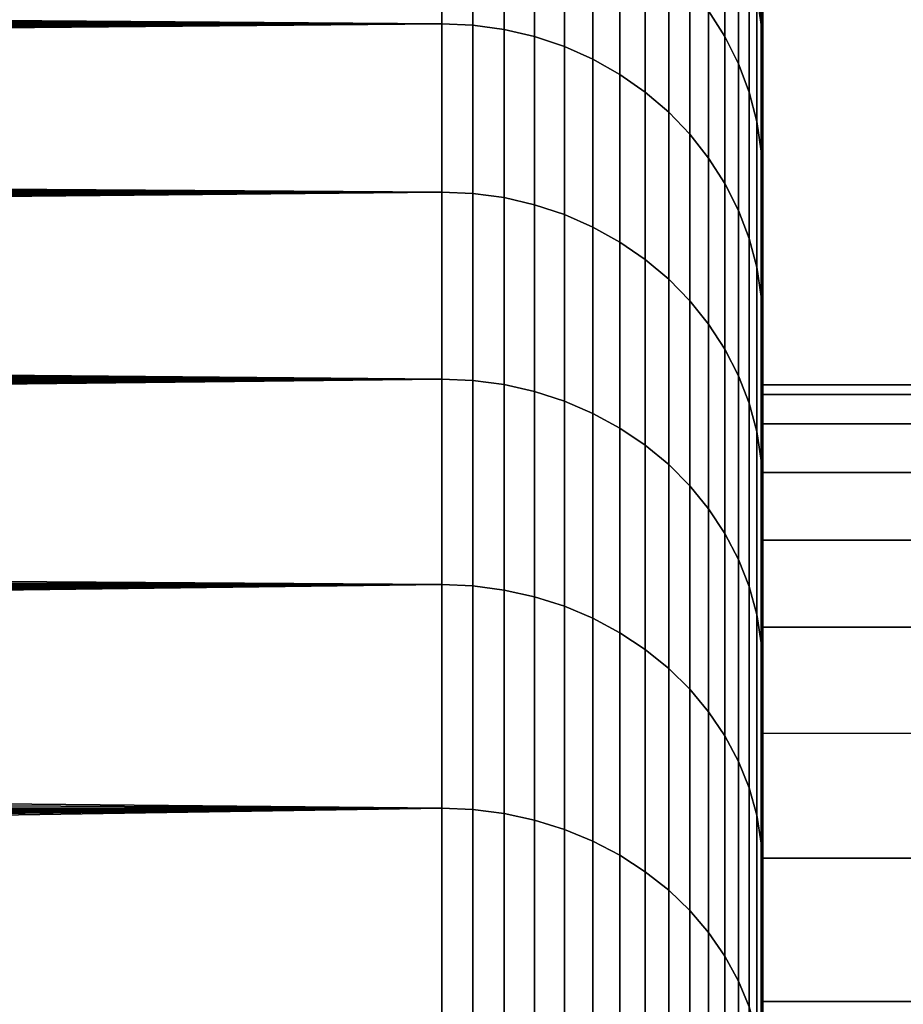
# Model space of a CAD drawing. Header units: metres. Extents: x -29 to 117, y -464 to 29.
# Tile 272 of 362: x 53.65 to 55.85, y 23.96 to 26.41. Entities that reach past the tile are written whole.
import ezdxf

# ---------------------------------------------------------------- set-up
doc = ezdxf.new("R2010")
doc.units = ezdxf.units.M
doc.layers.add('solid_24_501_056_XXX', color=7, linetype='CONTINUOUS')

msp = doc.modelspace()

# ---------------------------------------------------------------- linework, layer by layer
at = {"layer": 'solid_24_501_056_XXX'}
for points in [[(55.5, 25.475695, 53.112293), (55.5, 25.5, 52), (55.5, 27.200001, 52), (55.5, 27.176033, 53.145569)], [(55.5, 25.5, 52), (55.5, 25.475695, 50.887707), (55.5, 27.176029, 50.854382), (55.5, 27.200001, 52)], [(55.5, 25.475695, 53.112293), (55.5, 27.176033, 53.145569), (55.5, 27.103455, 54.289871), (55.5, 25.402966, 54.222473)], [(55.5, 25.475695, 50.887707), (55.5, 25.402966, 49.777527), (55.5, 27.103449, 49.710049), (55.5, 27.176029, 50.854382)], [(55.5, 25.402966, 54.222473), (55.5, 27.103455, 54.289871), (55.5, 26.982233, 55.434261), (55.5, 25.281809, 55.328415)], [(55.5, 25.402966, 49.777527), (55.5, 25.281809, 48.671585), (55.5, 26.982222, 48.565639), (55.5, 27.103449, 49.710049)], [(55.5, 25.281809, 55.328415), (55.5, 26.982233, 55.434261), (55.5, 26.812454, 56.575249), (55.5, 25.112598, 56.428028)], [(55.5, 25.281809, 48.671585), (55.5, 25.112598, 47.571972), (55.5, 26.812435, 47.424644), (55.5, 26.982222, 48.565639)], [(55.5, 25.112598, 56.428028), (55.5, 26.812454, 56.575249), (55.5, 26.594017, 57.709072), (55.5, 24.895514, 57.519203)], [(55.5, 25.112598, 47.571972), (55.5, 24.895514, 46.480797), (55.5, 26.593994, 46.290825), (55.5, 26.812435, 47.424644)], [(11.9954, 26.366379, 61.424122), (54.700001, 26.400568, 61.327911), (54.700001, 26.772669, 60.199036), (11.845418, 26.412218, 61.29488)], [(13.108103, 26.694832, 43.550976), (12.861474, 26.760124, 43.760113), (54.700001, 26.772669, 43.800964), (54.700001, 26.400568, 42.672089)], [(54.777321, 26.397038, 61.326668), (54.777321, 26.769087, 60.197941), (54.700001, 26.772669, 60.199036), (54.700001, 26.400568, 61.327911)], [(54.777321, 26.769087, 43.802059), (54.777321, 26.397038, 42.673332), (54.700001, 26.400568, 42.672089), (54.700001, 26.772669, 43.800964)], [(54.777321, 26.769087, 60.197941), (54.777321, 26.397038, 61.326668), (54.855072, 26.386263, 61.322861), (54.855072, 26.75816, 60.194595)], [(54.777321, 26.397038, 42.673332), (54.777321, 26.769087, 43.802059), (54.855072, 26.75816, 43.805405), (54.855072, 26.386263, 42.677139)], [(54.855072, 26.75816, 60.194595), (54.855072, 26.386263, 61.322861), (54.931324, 26.368345, 61.316528), (54.931324, 26.739992, 60.18903)], [(54.855072, 26.386263, 42.677139), (54.855072, 26.75816, 43.805405), (54.931324, 26.739992, 43.81097), (54.931324, 26.368345, 42.683472)], [(54.931324, 26.739992, 60.18903), (54.931324, 26.368345, 61.316528), (55.005348, 26.343462, 61.307735), (55.005348, 26.714758, 60.181301)], [(54.931324, 26.368345, 42.683472), (54.931324, 26.739992, 43.81097), (55.005348, 26.714758, 43.818699), (55.005348, 26.343462, 42.692265)], [(55.364956, 26.752768, 58.965878), (55.364956, 26.433022, 60.09502), (55.405388, 26.368587, 60.075291), (55.405388, 26.687553, 58.948898)], [(55.364956, 26.433022, 43.90498), (55.364956, 26.752768, 45.034122), (55.405388, 26.687553, 45.051102), (55.405388, 26.368587, 43.924709)], [(55.484612, 26.742147, 57.763374), (55.484612, 26.473448, 58.89315), (55.496147, 26.39822, 58.873562), (55.496147, 26.666157, 57.746998)], [(55.484612, 26.473448, 45.10685), (55.484612, 26.742147, 46.236626), (55.496147, 26.666157, 46.253002), (55.496147, 26.39822, 45.126438)], [(55.005348, 26.714758, 60.181301), (55.005348, 26.343462, 61.307735), (55.076424, 26.31185, 61.29657), (55.076424, 26.682699, 60.171486)], [(55.005348, 26.343462, 42.692265), (55.005348, 26.714758, 43.818699), (55.076424, 26.682699, 43.828514), (55.076424, 26.31185, 42.70343)], [(13.356328, 26.627537, 43.341228), (13.108103, 26.694832, 43.550976), (54.700001, 26.400568, 42.672089)], [(55.405388, 26.687553, 58.948898), (55.405388, 26.368587, 60.075291), (55.439014, 26.300671, 60.054489), (55.439014, 26.618814, 58.931)], [(55.405388, 26.368587, 43.924709), (55.405388, 26.687553, 45.051102), (55.439014, 26.618814, 45.069), (55.439014, 26.300671, 43.945511)], [(55.076424, 26.682699, 60.171486), (55.076424, 26.31185, 61.29657), (55.143867, 26.273815, 61.283131), (55.143867, 26.644129, 60.159672)], [(55.076424, 26.31185, 42.70343), (55.076424, 26.682699, 43.828514), (55.143867, 26.644129, 43.840328), (55.143867, 26.273815, 42.716869)], [(55.496147, 26.39822, 58.873562), (55.5, 26.327408, 58.834282), (55.5, 26.594017, 57.709072), (55.496147, 26.666157, 57.746998)], [(55.496147, 26.39822, 45.126438), (55.496147, 26.666157, 46.253002), (55.5, 26.593994, 46.290825), (55.5, 26.327383, 45.165623)], [(55.143867, 26.644129, 60.159672), (55.143867, 26.273815, 61.283131), (55.207027, 26.229725, 61.267551), (55.207027, 26.599417, 60.145981)], [(55.143867, 26.273815, 42.716869), (55.143867, 26.644129, 43.840328), (55.207027, 26.599417, 43.854019), (55.207027, 26.229725, 42.732449)], [(13.607585, 26.557789, 43.129608), (13.356328, 26.627537, 43.341228), (54.700001, 26.400568, 42.672089)], [(55.439014, 26.618814, 58.931), (55.439014, 26.300671, 60.054489), (55.465508, 26.229927, 60.032825), (55.465508, 26.547216, 58.912357)], [(55.439014, 26.300671, 43.945511), (55.439014, 26.618814, 45.069), (55.465508, 26.547216, 45.087643), (55.465508, 26.229927, 43.967175)], [(55.207027, 26.599417, 60.145981), (55.207027, 26.229725, 61.267551), (55.265297, 26.180004, 61.249985), (55.265297, 26.548996, 60.130539)], [(55.207027, 26.229725, 42.732449), (55.207027, 26.599417, 43.854019), (55.265297, 26.548996, 43.869461), (55.265297, 26.180004, 42.750015)], [(55.5, 24.895514, 57.519203), (55.5, 26.594017, 57.709072), (55.5, 26.327408, 58.834282), (55.5, 24.631109, 58.599884)], [(55.5, 24.895514, 46.480797), (55.5, 24.631109, 45.400116), (55.5, 26.327383, 45.165623), (55.5, 26.593994, 46.290825)], [(13.863946, 26.484884, 42.914249), (13.607585, 26.557789, 43.129608), (54.700001, 26.400568, 42.672089)], [(55.265297, 26.548996, 60.130539), (55.265297, 26.180004, 61.249985), (55.318108, 26.125134, 61.230598), (55.318108, 26.493353, 60.113499)], [(55.265297, 26.180004, 42.750015), (55.265297, 26.548996, 43.869461), (55.318108, 26.493353, 43.886501), (55.318108, 26.125134, 42.769402)], [(55.465508, 26.547216, 58.912357), (55.465508, 26.229927, 60.032825), (55.484612, 26.15704, 60.010502), (55.484612, 26.473448, 58.89315)], [(55.465508, 26.229927, 43.967175), (55.465508, 26.547216, 45.087643), (55.484612, 26.473448, 45.10685), (55.484612, 26.15704, 43.989498)], [(55.318108, 26.493353, 60.113499), (55.318108, 26.125134, 61.230598), (55.364956, 26.065641, 61.209576), (55.364956, 26.433022, 60.09502)], [(55.318108, 26.125134, 42.769402), (55.318108, 26.493353, 43.886501), (55.364956, 26.433022, 43.90498), (55.364956, 26.065641, 42.790424)], [(14.124997, 26.408861, 42.695591), (13.863946, 26.484884, 42.914249), (54.700001, 26.400568, 42.672089)], [(55.484612, 26.473448, 58.89315), (55.484612, 26.15704, 60.010502), (55.496147, 26.082712, 59.98774), (55.496147, 26.39822, 58.873562)], [(55.484612, 26.15704, 43.989498), (55.484612, 26.473448, 45.10685), (55.496147, 26.39822, 45.126438), (55.496147, 26.082712, 44.01226)], [(55.364956, 26.433022, 60.09502), (55.364956, 26.065641, 61.209576), (55.405388, 26.002104, 61.187126), (55.405388, 26.368587, 60.075291)], [(55.364956, 26.065641, 42.790424), (55.364956, 26.433022, 43.90498), (55.405388, 26.368587, 43.924709), (55.405388, 26.002104, 42.812874)], [(11.9954, 26.366379, 61.424122), (12.147419, 26.319313, 61.554775), (54.700001, 26.400568, 61.327911)], [(12.147419, 26.319313, 61.554775), (12.301541, 26.270964, 61.686924), (54.700001, 26.400568, 61.327911)], [(12.301541, 26.270964, 61.686924), (12.457835, 26.221264, 61.82066), (54.700001, 26.400568, 61.327911)], [(12.457835, 26.221264, 61.82066), (12.616294, 26.170195, 61.955952), (54.700001, 26.400568, 61.327911)], [(12.616294, 26.170195, 61.955952), (12.776709, 26.117847, 62.092476), (54.700001, 26.400568, 61.327911)], [(12.776709, 26.117847, 62.092476), (12.939136, 26.064167, 62.230305), (54.700001, 26.400568, 61.327911)], [(12.939136, 26.064167, 62.230305), (13.103656, 26.009083, 62.369553), (54.700001, 26.400568, 61.327911)], [(13.270349, 25.952518, 62.510319), (54.700001, 25.980894, 62.43998), (54.700001, 26.400568, 61.327911), (13.103656, 26.009083, 62.369553)], [(14.39062, 26.329664, 42.473785), (14.124997, 26.408861, 42.695591), (54.700001, 26.400568, 42.672089)], [(14.662883, 26.2465, 42.246986), (14.39062, 26.329664, 42.473785), (54.700001, 26.400568, 42.672089), (54.700001, 25.980894, 41.56002)], [(54.777321, 25.977417, 62.438583), (54.777321, 26.397038, 61.326668), (54.700001, 26.400568, 61.327911), (54.700001, 25.980894, 62.43998)], [(54.777321, 26.397038, 42.673332), (54.777321, 25.977417, 41.561417), (54.700001, 25.980894, 41.56002), (54.700001, 26.400568, 42.672089)], [(54.777321, 26.397038, 61.326668), (54.777321, 25.977417, 62.438583), (54.855072, 25.966814, 62.434322), (54.855072, 26.386263, 61.322861)], [(54.777321, 25.977417, 41.561417), (54.777321, 26.397038, 42.673332), (54.855072, 26.386263, 42.677139), (54.855072, 25.966814, 41.565678)], [(55.496147, 26.082712, 59.98774), (55.5, 26.013254, 59.946533), (55.5, 26.327408, 58.834282), (55.496147, 26.39822, 58.873562)], [(55.496147, 26.082712, 44.01226), (55.496147, 26.39822, 45.126438), (55.5, 26.327383, 45.165623), (55.5, 26.013229, 44.053383)], [(54.855072, 26.386263, 61.322861), (54.855072, 25.966814, 62.434322), (54.931324, 25.949183, 62.427238), (54.931324, 26.368345, 61.316528)], [(54.855072, 25.966814, 41.565678), (54.855072, 26.386263, 42.677139), (54.931324, 26.368345, 42.683472), (54.931324, 25.949183, 41.572762)], [(54.931324, 26.368345, 61.316528), (54.931324, 25.949183, 62.427238), (55.005348, 25.924694, 62.4174), (55.005348, 26.343462, 61.307735)], [(54.931324, 25.949183, 41.572762), (54.931324, 26.368345, 42.683472), (55.005348, 26.343462, 42.692265), (55.005348, 25.924694, 41.5826)], [(55.405388, 26.368587, 60.075291), (55.405388, 26.002104, 61.187126), (55.439014, 25.935131, 61.163464), (55.439014, 26.300671, 60.054489)], [(55.405388, 26.002104, 42.812874), (55.405388, 26.368587, 43.924709), (55.439014, 26.300671, 43.945511), (55.439014, 25.935131, 42.836536)], [(55.005348, 26.343462, 61.307735), (55.005348, 25.924694, 62.4174), (55.076424, 25.893585, 62.4049), (55.076424, 26.31185, 61.29657)], [(55.005348, 25.924694, 41.5826), (55.005348, 26.343462, 42.692265), (55.076424, 26.31185, 42.70343), (55.076424, 25.893585, 41.5951)], [(55.5, 24.631109, 58.599884), (55.5, 26.327408, 58.834282), (55.5, 26.013254, 59.946533), (55.5, 24.31975, 59.667988)], [(55.5, 24.631109, 45.400116), (55.5, 24.31975, 44.332012), (55.5, 26.013229, 44.053383), (55.5, 26.327383, 45.165623)], [(55.076424, 26.31185, 61.29657), (55.076424, 25.893585, 62.4049), (55.143867, 25.856155, 62.389858), (55.143867, 26.273815, 61.283131)], [(55.076424, 25.893585, 41.5951), (55.076424, 26.31185, 42.70343), (55.143867, 26.273815, 42.716869), (55.143867, 25.856155, 41.610142)], [(55.439014, 26.300671, 60.054489), (55.439014, 25.935131, 61.163464), (55.465508, 25.86537, 61.138817), (55.465508, 26.229927, 60.032825)], [(55.439014, 25.935131, 42.836536), (55.439014, 26.300671, 43.945511), (55.465508, 26.229927, 43.967175), (55.465508, 25.86537, 42.861183)], [(55.143867, 26.273815, 61.283131), (55.143867, 25.856155, 62.389858), (55.207027, 25.812765, 62.372421), (55.207027, 26.229725, 61.267551)], [(55.143867, 25.856155, 41.610142), (55.143867, 26.273815, 42.716869), (55.207027, 26.229725, 42.732449), (55.207027, 25.812765, 41.627579)], [(14.942915, 26.158846, 42.014271), (14.662883, 26.2465, 42.246986), (54.700001, 25.980894, 41.56002)], [(55.207027, 26.229725, 61.267551), (55.207027, 25.812765, 62.372421), (55.265297, 25.763836, 62.35276), (55.265297, 26.180004, 61.249985)], [(55.207027, 25.812765, 41.627579), (55.207027, 26.229725, 42.732449), (55.265297, 26.180004, 42.750015), (55.265297, 25.763836, 41.64724)], [(55.465508, 26.229927, 60.032825), (55.465508, 25.86537, 61.138817), (55.484612, 25.793497, 61.113422), (55.484612, 26.15704, 60.010502)], [(55.465508, 25.86537, 42.861183), (55.465508, 26.229927, 43.967175), (55.484612, 26.15704, 43.989498), (55.484612, 25.793497, 42.886578)], [(55.265297, 26.180004, 61.249985), (55.265297, 25.763836, 62.35276), (55.318108, 25.709837, 62.331062), (55.318108, 26.125134, 61.230598)], [(55.265297, 25.763836, 41.64724), (55.265297, 26.180004, 42.750015), (55.318108, 26.125134, 42.769402), (55.318108, 25.709837, 41.668938)], [(15.229413, 26.067005, 41.776924), (14.942915, 26.158846, 42.014271), (54.700001, 25.980894, 41.56002)], [(55.484612, 26.15704, 60.010502), (55.484612, 25.793497, 61.113422), (55.496147, 25.720201, 61.087524), (55.496147, 26.082712, 59.98774)], [(55.484612, 25.793497, 42.886578), (55.484612, 26.15704, 43.989498), (55.496147, 26.082712, 44.01226), (55.496147, 25.720201, 42.912476)], [(55.318108, 26.125134, 61.230598), (55.318108, 25.709837, 62.331062), (55.364956, 25.651291, 62.307537), (55.364956, 26.065641, 61.209576)], [(55.318108, 25.709837, 41.668938), (55.318108, 26.125134, 42.769402), (55.364956, 26.065641, 42.790424), (55.364956, 25.651291, 41.692463)], [(55.496147, 25.720201, 61.087524), (55.5, 25.651989, 61.045143), (55.5, 26.013254, 59.946533), (55.496147, 26.082712, 59.98774)], [(55.496147, 25.720201, 42.912476), (55.496147, 26.082712, 44.01226), (55.5, 26.013229, 44.053383), (55.5, 25.651964, 42.954788)], [(15.524003, 25.9702, 41.533447), (15.229413, 26.067005, 41.776924), (54.700001, 25.980894, 41.56002)], [(55.364956, 26.065641, 61.209576), (55.364956, 25.651291, 62.307537), (55.405388, 25.588762, 62.28241), (55.405388, 26.002104, 61.187126)], [(55.364956, 25.651291, 41.692463), (55.364956, 26.065641, 42.790424), (55.405388, 26.002104, 42.812874), (55.405388, 25.588762, 41.71759)], [(55.405388, 26.002104, 61.187126), (55.405388, 25.588762, 62.28241), (55.439014, 25.522854, 62.255928), (55.439014, 25.935131, 61.163464)], [(55.405388, 25.588762, 41.71759), (55.405388, 26.002104, 42.812874), (55.439014, 25.935131, 42.836536), (55.439014, 25.522854, 41.744072)], [(55.5, 24.31975, 59.667988), (55.5, 26.013254, 59.946533), (55.5, 25.651989, 61.045143), (55.5, 23.962162, 60.721512)], [(55.5, 24.31975, 44.332012), (55.5, 23.962162, 43.278488), (55.5, 25.651964, 42.954788), (55.5, 26.013229, 44.053383)], [(13.270349, 25.952518, 62.510319), (13.439295, 25.894396, 62.65271), (54.700001, 25.980894, 62.43998)], [(13.439295, 25.894396, 62.65271), (13.610576, 25.834637, 62.796833), (54.700001, 25.980894, 62.43998)], [(13.610576, 25.834637, 62.796833), (13.78427, 25.773153, 62.942787), (54.700001, 25.980894, 62.43998)], [(13.78427, 25.773153, 62.942787), (13.960283, 25.70998, 63.090397), (54.700001, 25.980894, 62.43998)], [(13.960283, 25.70998, 63.090397), (14.138427, 25.645208, 63.239365), (54.700001, 25.980894, 62.43998)], [(14.138427, 25.645208, 63.239365), (14.318797, 25.578743, 63.389812), (54.700001, 25.980894, 62.43998)], [(14.501493, 25.510485, 63.541889), (54.700001, 25.514399, 63.533234), (54.700001, 25.980894, 62.43998), (14.318797, 25.578743, 63.389812)], [(15.828473, 25.867529, 41.282211), (15.524003, 25.9702, 41.533447), (54.700001, 25.980894, 41.56002), (54.700001, 25.514399, 40.466766)], [(54.777321, 25.510984, 63.531693), (54.777321, 25.977417, 62.438583), (54.700001, 25.980894, 62.43998), (54.700001, 25.514399, 63.533234)], [(54.777321, 25.977417, 41.561417), (54.777321, 25.510984, 40.468307), (54.700001, 25.514399, 40.466766), (54.700001, 25.980894, 41.56002)], [(54.777321, 25.977417, 62.438583), (54.777321, 25.510984, 63.531693), (54.855072, 25.500572, 63.526985), (54.855072, 25.966814, 62.434322)], [(54.777321, 25.510984, 40.468307), (54.777321, 25.977417, 41.561417), (54.855072, 25.966814, 41.565678), (54.855072, 25.500572, 40.473015)], [(54.855072, 25.966814, 62.434322), (54.855072, 25.500572, 63.526985), (54.931324, 25.483257, 63.519157), (54.931324, 25.949183, 62.427238)], [(54.855072, 25.500572, 40.473015), (54.855072, 25.966814, 41.565678), (54.931324, 25.949183, 41.572762), (54.931324, 25.483257, 40.480843)], [(54.931324, 25.949183, 62.427238), (54.931324, 25.483257, 63.519157), (55.005348, 25.459208, 63.508289), (55.005348, 25.924694, 62.4174)], [(54.931324, 25.483257, 40.480843), (54.931324, 25.949183, 41.572762), (55.005348, 25.924694, 41.5826), (55.005348, 25.459208, 40.491711)], [(55.439014, 25.935131, 61.163464), (55.439014, 25.522854, 62.255928), (55.465508, 25.454203, 62.22834), (55.465508, 25.86537, 61.138817)], [(55.439014, 25.522854, 41.744072), (55.439014, 25.935131, 42.836536), (55.465508, 25.86537, 42.861183), (55.465508, 25.454203, 41.77166)], [(55.005348, 25.924694, 62.4174), (55.005348, 25.459208, 63.508289), (55.076424, 25.428658, 63.494476), (55.076424, 25.893585, 62.4049)], [(55.005348, 25.459208, 40.491711), (55.005348, 25.924694, 41.5826), (55.076424, 25.893585, 41.5951), (55.076424, 25.428658, 40.505524)], [(55.076424, 25.893585, 62.4049), (55.076424, 25.428658, 63.494476), (55.143867, 25.391899, 63.477863), (55.143867, 25.856155, 62.389858)], [(55.076424, 25.428658, 40.505524), (55.076424, 25.893585, 41.5951), (55.143867, 25.856155, 41.610142), (55.143867, 25.391899, 40.522137)], [(16.142139, 25.759079, 41.024124), (15.828473, 25.867529, 41.282211), (54.700001, 25.514399, 40.466766)], [(55.143867, 25.856155, 62.389858), (55.143867, 25.391899, 63.477863), (55.207027, 25.349289, 63.458603), (55.207027, 25.812765, 62.372421)], [(55.143867, 25.391899, 40.522137), (55.143867, 25.856155, 41.610142), (55.207027, 25.812765, 41.627579), (55.207027, 25.349289, 40.541397)], [(55.465508, 25.86537, 61.138817), (55.465508, 25.454203, 62.22834), (55.484612, 25.383471, 62.199917), (55.484612, 25.793497, 61.113422)], [(55.465508, 25.454203, 41.77166), (55.465508, 25.86537, 42.861183), (55.484612, 25.793497, 42.886578), (55.484612, 25.383471, 41.800083)], [(55.207027, 25.812765, 62.372421), (55.207027, 25.349289, 63.458603), (55.265297, 25.301237, 63.436882), (55.265297, 25.763836, 62.35276)], [(55.207027, 25.349289, 40.541397), (55.207027, 25.812765, 41.627579), (55.265297, 25.763836, 41.64724), (55.265297, 25.301237, 40.563118)], [(55.484612, 25.793497, 61.113422), (55.484612, 25.383471, 62.199917), (55.496147, 25.31134, 62.170933), (55.496147, 25.720201, 61.087524)], [(55.484612, 25.383471, 41.800083), (55.484612, 25.793497, 42.886578), (55.496147, 25.720201, 42.912476), (55.496147, 25.31134, 41.829067)], [(16.4652, 25.644472, 40.758957), (16.142139, 25.759079, 41.024124), (54.700001, 25.514399, 40.466766)], [(55.265297, 25.763836, 62.35276), (55.265297, 25.301237, 63.436882), (55.318108, 25.248209, 63.41291), (55.318108, 25.709837, 62.331062)], [(55.265297, 25.301237, 40.563118), (55.265297, 25.763836, 41.64724), (55.318108, 25.709837, 41.668938), (55.318108, 25.248209, 40.58709)], [(55.318108, 25.709837, 62.331062), (55.318108, 25.248209, 63.41291), (55.364956, 25.190714, 63.386921), (55.364956, 25.651291, 62.307537)], [(55.318108, 25.248209, 40.58709), (55.318108, 25.709837, 41.668938), (55.364956, 25.651291, 41.692463), (55.364956, 25.190714, 40.613079)], [(55.496147, 25.31134, 62.170933), (55.5, 25.244915, 62.125885), (55.5, 25.651989, 61.045143), (55.496147, 25.720201, 61.087524)], [(55.496147, 25.31134, 41.829067), (55.496147, 25.720201, 42.912476), (55.5, 25.651964, 42.954788), (55.5, 25.24489, 41.874054)], [(16.798725, 25.5229, 40.485592), (16.4652, 25.644472, 40.758957), (54.700001, 25.514399, 40.466766)], [(55.364956, 25.651291, 62.307537), (55.364956, 25.190714, 63.386921), (55.405388, 25.129307, 63.359161), (55.405388, 25.588762, 62.28241)], [(55.364956, 25.190714, 40.613079), (55.364956, 25.651291, 41.692463), (55.405388, 25.588762, 41.71759), (55.405388, 25.129307, 40.640839)], [(55.5, 23.962162, 60.721512), (55.5, 25.651989, 61.045143), (55.5, 25.244915, 62.125885), (55.5, 23.558897, 61.758415)], [(55.5, 23.962162, 43.278488), (55.5, 23.558897, 42.241585), (55.5, 25.24489, 41.874054), (55.5, 25.651964, 42.954788)], [(55.405388, 25.588762, 62.28241), (55.405388, 25.129307, 63.359161), (55.439014, 25.064583, 63.329906), (55.439014, 25.522854, 62.255928)], [(55.405388, 25.129307, 40.640839), (55.405388, 25.588762, 41.71759), (55.439014, 25.522854, 41.744072), (55.439014, 25.064583, 40.670094)], [(14.501493, 25.510485, 63.541889), (14.686613, 25.440325, 63.695721), (54.700001, 25.514399, 63.533234)], [(14.686613, 25.440325, 63.695721), (14.874258, 25.368156, 63.85144), (54.700001, 25.514399, 63.533234)], [(14.874258, 25.368156, 63.85144), (15.064527, 25.293863, 64.009178), (54.700001, 25.514399, 63.533234)], [(15.064527, 25.293863, 64.009178), (15.257513, 25.217333, 64.16906), (54.700001, 25.514399, 63.533234)], [(15.257513, 25.217333, 64.16906), (15.452981, 25.138714, 64.330658), (54.700001, 25.514399, 63.533234)], [(15.452981, 25.138714, 64.330658), (15.65083, 25.058046, 64.493774), (54.700001, 25.514399, 63.533234)], [(15.851177, 24.975187, 64.658592), (54.700001, 25.001925, 64.605705), (54.700001, 25.514399, 63.533234), (15.65083, 25.058046, 64.493774)], [(17.143003, 25.393959, 40.203949), (16.798725, 25.5229, 40.485592), (54.700001, 25.514399, 40.466766)], [(17.497597, 25.257584, 39.9147), (17.143003, 25.393959, 40.203949), (54.700001, 25.514399, 40.466766), (54.700001, 25.001925, 39.394295)], [(54.777321, 24.998579, 64.604019), (54.777321, 25.510984, 63.531693), (54.700001, 25.514399, 63.533234), (54.700001, 25.001925, 64.605705)], [(54.777321, 25.510984, 40.468307), (54.777321, 24.998579, 39.395981), (54.700001, 25.001925, 39.394295), (54.700001, 25.514399, 40.466766)], [(54.777321, 25.510984, 63.531693), (54.777321, 24.998579, 64.604019), (54.855072, 24.988375, 64.598877), (54.855072, 25.500572, 63.526985)], [(54.777321, 24.998579, 39.395981), (54.777321, 25.510984, 40.468307), (54.855072, 25.500572, 40.473015), (54.855072, 24.988375, 39.401127)], [(55.439014, 25.522854, 62.255928), (55.439014, 25.064583, 63.329906), (55.465508, 24.997164, 63.299431), (55.465508, 25.454203, 62.22834)], [(55.439014, 25.064583, 40.670094), (55.439014, 25.522854, 41.744072), (55.465508, 25.454203, 41.77166), (55.465508, 24.997164, 40.700569)], [(54.855072, 25.500572, 63.526985), (54.855072, 24.988375, 64.598877), (54.931324, 24.971409, 64.590317), (54.931324, 25.483257, 63.519157)], [(54.855072, 24.988375, 39.401127), (54.855072, 25.500572, 40.473015), (54.931324, 25.483257, 40.480843), (54.931324, 24.971409, 39.409679)], [(56.200001, 25.5, 52), (56.200001, 25.475725, 50.8876), (55.5, 25.475695, 50.887707), (55.5, 25.5, 52)], [(56.200001, 25.475725, 53.1124), (56.200001, 25.5, 52), (55.5, 25.5, 52), (55.5, 25.475695, 53.112293)], [(54.931324, 25.483257, 63.519157), (54.931324, 24.971409, 64.590317), (55.005348, 24.947844, 64.578438), (55.005348, 25.459208, 63.508289)], [(54.931324, 24.971409, 39.409679), (54.931324, 25.483257, 40.480843), (55.005348, 25.459208, 40.491711), (55.005348, 24.947844, 39.421562)], [(55.005348, 25.459208, 63.508289), (55.005348, 24.947844, 64.578438), (55.076424, 24.917906, 64.563347), (55.076424, 25.428658, 63.494476)], [(55.005348, 24.947844, 39.421562), (55.005348, 25.459208, 40.491711), (55.076424, 25.428658, 40.505524), (55.076424, 24.917906, 39.436657)], [(56.200001, 25.40295, 49.777363), (55.5, 25.402966, 49.777527), (55.5, 25.475695, 50.887707), (56.200001, 25.475725, 50.8876)], [(56.200001, 25.40295, 54.222637), (56.200001, 25.475725, 53.1124), (55.5, 25.475695, 53.112293), (55.5, 25.402966, 54.222473)], [(55.465508, 25.454203, 62.22834), (55.465508, 24.997164, 63.299431), (55.484612, 24.927702, 63.268032), (55.484612, 25.383471, 62.199917)], [(55.465508, 24.997164, 40.700569), (55.465508, 25.454203, 41.77166), (55.484612, 25.383471, 41.800083), (55.484612, 24.927702, 40.731968)], [(55.076424, 25.428658, 63.494476), (55.076424, 24.917906, 64.563347), (55.143867, 24.881886, 64.545181), (55.143867, 25.391899, 63.477863)], [(55.076424, 24.917906, 39.436657), (55.076424, 25.428658, 40.505524), (55.143867, 25.391899, 40.522137), (55.143867, 24.881886, 39.454819)], [(55.143867, 25.391899, 63.477863), (55.143867, 24.881886, 64.545181), (55.207027, 24.840132, 64.524132), (55.207027, 25.349289, 63.458603)], [(55.143867, 24.881886, 39.454819), (55.143867, 25.391899, 40.522137), (55.207027, 25.349289, 40.541397), (55.207027, 24.840132, 39.475868)], [(56.200001, 25.40295, 49.777363), (56.200001, 25.281834, 48.671505), (55.5, 25.281809, 48.671585), (55.5, 25.402966, 49.777527)], [(56.200001, 25.281834, 55.328495), (56.200001, 25.40295, 54.222637), (55.5, 25.402966, 54.222473), (55.5, 25.281809, 55.328415)], [(55.484612, 25.383471, 62.199917), (55.484612, 24.927702, 63.268032), (55.496147, 24.856867, 63.236012), (55.496147, 25.31134, 62.170933)], [(55.484612, 24.927702, 40.731968), (55.484612, 25.383471, 41.800083), (55.496147, 25.31134, 41.829067), (55.496147, 24.856867, 40.763988)], [(55.207027, 25.349289, 63.458603), (55.207027, 24.840132, 64.524132), (55.265297, 24.793045, 64.500389), (55.265297, 25.301237, 63.436882)], [(55.207027, 24.840132, 39.475868), (55.207027, 25.349289, 40.541397), (55.265297, 25.301237, 40.563118), (55.265297, 24.793045, 39.499611)], [(55.265297, 25.301237, 63.436882), (55.265297, 24.793045, 64.500389), (55.318108, 24.741081, 64.47419), (55.318108, 25.248209, 63.41291)], [(55.265297, 24.793045, 39.499611), (55.265297, 25.301237, 40.563118), (55.318108, 25.248209, 40.58709), (55.318108, 24.741081, 39.52581)], [(55.496147, 24.856867, 63.236012), (55.5, 24.792194, 63.18869), (55.5, 25.244915, 62.125885), (55.496147, 25.31134, 62.170933)], [(55.496147, 24.856867, 40.763988), (55.496147, 25.31134, 41.829067), (55.5, 25.24489, 41.874054), (55.5, 24.79217, 40.811256)], [(56.200001, 25.281834, 48.671505), (56.200001, 25.112606, 47.572021), (55.5, 25.112598, 47.571972), (55.5, 25.281809, 48.671585)], [(56.200001, 25.112606, 56.427979), (56.200001, 25.281834, 55.328495), (55.5, 25.281809, 55.328415), (55.5, 25.112598, 56.428028)], [(17.863119, 25.112967, 39.616989), (17.497597, 25.257584, 39.9147), (54.700001, 25.001925, 39.394295)], [(55.318108, 25.248209, 63.41291), (55.318108, 24.741081, 64.47419), (55.364956, 24.684742, 64.445786), (55.364956, 25.190714, 63.386921)], [(55.318108, 24.741081, 39.52581), (55.318108, 25.248209, 40.58709), (55.364956, 25.190714, 40.613079), (55.364956, 24.684742, 39.554214)], [(55.5, 23.558897, 61.758415), (55.5, 25.244915, 62.125885), (55.5, 24.792194, 63.18869), (55.5, 23.110849, 62.776764)], [(55.5, 23.558897, 42.241585), (55.5, 23.110849, 41.223236), (55.5, 24.79217, 40.811256), (55.5, 25.24489, 41.874054)], [(55.364956, 25.190714, 63.386921), (55.364956, 24.684742, 64.445786), (55.405388, 24.624569, 64.415443), (55.405388, 25.129307, 63.359161)], [(55.364956, 24.684742, 39.554214), (55.364956, 25.190714, 40.613079), (55.405388, 25.129307, 40.640839), (55.405388, 24.624569, 39.584553)], [(55.405388, 25.129307, 63.359161), (55.405388, 24.624569, 64.415443), (55.439014, 24.561144, 64.383469), (55.439014, 25.064583, 63.329906)], [(55.405388, 24.624569, 39.584553), (55.405388, 25.129307, 40.640839), (55.439014, 25.064583, 40.670094), (55.439014, 24.561144, 39.616531)], [(18.240049, 24.959383, 39.310272), (17.863119, 25.112967, 39.616989), (54.700001, 25.001925, 39.394295)], [(56.200001, 25.112606, 47.572021), (56.200001, 24.89558, 46.480934), (55.5, 24.895514, 46.480797), (55.5, 25.112598, 47.571972)], [(56.200001, 24.89558, 57.519066), (56.200001, 25.112606, 56.427979), (55.5, 25.112598, 56.428028), (55.5, 24.895514, 57.519203)], [(55.439014, 25.064583, 63.329906), (55.439014, 24.561144, 64.383469), (55.465508, 24.495079, 64.350159), (55.465508, 24.997164, 63.299431)], [(55.439014, 24.561144, 39.616531), (55.439014, 25.064583, 40.670094), (55.465508, 24.997164, 40.700569), (55.465508, 24.495079, 39.649841)], [(15.851177, 24.975187, 64.658592), (16.05414, 24.889996, 64.825294), (54.700001, 25.001925, 64.605705)], [(16.05414, 24.889996, 64.825294), (16.259838, 24.802319, 64.994034), (54.700001, 25.001925, 64.605705)], [(16.259838, 24.802319, 64.994034), (16.468388, 24.712, 65.164993), (54.700001, 25.001925, 64.605705)], [(16.468388, 24.712, 65.164993), (16.679907, 24.618874, 65.338333), (54.700001, 25.001925, 64.605705)], [(16.679907, 24.618874, 65.338333), (16.894476, 24.522814, 65.51413), (54.700001, 25.001925, 64.605705)], [(17.111801, 24.424105, 65.691719), (54.700001, 24.444395, 65.655457), (54.700001, 25.001925, 64.605705), (16.894476, 24.522814, 65.51413)], [(18.628004, 24.796877, 38.995583), (18.240049, 24.959383, 39.310272), (54.700001, 25.001925, 39.394295), (54.700001, 24.444395, 38.344543)], [(54.777321, 24.441126, 65.653633), (54.777321, 24.998579, 64.604019), (54.700001, 25.001925, 64.605705), (54.700001, 24.444395, 65.655457)], [(54.777321, 24.998579, 39.395981), (54.777321, 24.441126, 38.346367), (54.700001, 24.444395, 38.344543), (54.700001, 25.001925, 39.394295)], [(54.777321, 24.998579, 64.604019), (54.777321, 24.441126, 65.653633), (54.855072, 24.431149, 65.648056), (54.855072, 24.988375, 64.598877)], [(54.777321, 24.441126, 38.346367), (54.777321, 24.998579, 39.395981), (54.855072, 24.988375, 39.401127), (54.855072, 24.431149, 38.35194)], [(55.465508, 24.997164, 63.299431), (55.465508, 24.495079, 64.350159), (55.484612, 24.427013, 64.315842), (55.484612, 24.927702, 63.268032)], [(55.465508, 24.495079, 39.649841), (55.465508, 24.997164, 40.700569), (55.484612, 24.927702, 40.731968), (55.484612, 24.427013, 39.684158)], [(54.855072, 24.988375, 64.598877), (54.855072, 24.431149, 65.648056), (54.931324, 24.41456, 65.638794), (54.931324, 24.971409, 64.590317)], [(54.855072, 24.431149, 38.35194), (54.855072, 24.988375, 39.401127), (54.931324, 24.971409, 39.409679), (54.931324, 24.41456, 38.36121)], [(54.931324, 24.971409, 64.590317), (54.931324, 24.41456, 65.638794), (55.005348, 24.39152, 65.625923), (55.005348, 24.947844, 64.578438)], [(54.931324, 24.41456, 38.36121), (54.931324, 24.971409, 39.409679), (55.005348, 24.947844, 39.421562), (55.005348, 24.39152, 38.374081)], [(55.005348, 24.947844, 64.578438), (55.005348, 24.39152, 65.625923), (55.076424, 24.362251, 65.609573), (55.076424, 24.917906, 64.563347)], [(55.005348, 24.39152, 38.374081), (55.005348, 24.947844, 39.421562), (55.076424, 24.917906, 39.436657), (55.076424, 24.362251, 38.39043)], [(55.484612, 24.927702, 63.268032), (55.484612, 24.427013, 64.315842), (55.496147, 24.357601, 64.280846), (55.496147, 24.856867, 63.236012)], [(55.484612, 24.427013, 39.684158), (55.484612, 24.927702, 40.731968), (55.496147, 24.856867, 40.763988), (55.496147, 24.357601, 39.719154)], [(55.076424, 24.917906, 64.563347), (55.076424, 24.362251, 65.609573), (55.143867, 24.327034, 65.589897), (55.143867, 24.881886, 64.545181)], [(55.076424, 24.362251, 38.39043), (55.076424, 24.917906, 39.436657), (55.143867, 24.881886, 39.454819), (55.143867, 24.327034, 38.410103)], [(56.200001, 24.89558, 46.480934), (56.200001, 24.631153, 45.400284), (55.5, 24.631109, 45.400116), (55.5, 24.895514, 46.480797)], [(56.200001, 24.89558, 57.519066), (55.5, 24.895514, 57.519203), (55.5, 24.631109, 58.599884), (56.200001, 24.631153, 58.599716)], [(55.143867, 24.881886, 64.545181), (55.143867, 24.327034, 65.589897), (55.207027, 24.286211, 65.567093), (55.207027, 24.840132, 64.524132)], [(55.143867, 24.327034, 38.410103), (55.143867, 24.881886, 39.454819), (55.207027, 24.840132, 39.475868), (55.207027, 24.286211, 38.432907)], [(55.496147, 24.357601, 64.280846), (55.5, 24.295124, 64.230522), (55.5, 24.792194, 63.18869), (55.496147, 24.856867, 63.236012)], [(55.496147, 24.357601, 39.719154), (55.496147, 24.856867, 40.763988), (55.5, 24.79217, 40.811256), (55.5, 24.295097, 39.769424)], [(55.207027, 24.840132, 64.524132), (55.207027, 24.286211, 65.567093), (55.265297, 24.240175, 65.541374), (55.265297, 24.793045, 64.500389)], [(55.207027, 24.286211, 38.432907), (55.207027, 24.840132, 39.475868), (55.265297, 24.793045, 39.499611), (55.265297, 24.240175, 38.458626)], [(19.0273, 24.624624, 38.672291), (18.628004, 24.796877, 38.995583), (54.700001, 24.444395, 38.344543)], [(55.265297, 24.793045, 64.500389), (55.265297, 24.240175, 65.541374), (55.318108, 24.189369, 65.512993), (55.318108, 24.741081, 64.47419)], [(55.265297, 24.240175, 38.458626), (55.265297, 24.793045, 39.499611), (55.318108, 24.741081, 39.52581), (55.318108, 24.189369, 38.487007)], [(55.5, 23.110849, 62.776764), (55.5, 24.792194, 63.18869), (55.5, 24.295124, 64.230522), (55.5, 22.618746, 63.774574)], [(55.5, 23.110849, 41.223236), (55.5, 22.618746, 40.225426), (55.5, 24.295097, 39.769424), (55.5, 24.79217, 40.811256)], [(55.318108, 24.741081, 64.47419), (55.318108, 24.189369, 65.512993), (55.364956, 24.134285, 65.482224), (55.364956, 24.684742, 64.445786)], [(55.318108, 24.189369, 38.487007), (55.318108, 24.741081, 39.52581), (55.364956, 24.684742, 39.554214), (55.364956, 24.134285, 38.51778)], [(55.364956, 24.684742, 64.445786), (55.364956, 24.134285, 65.482224), (55.405388, 24.075455, 65.449356), (55.405388, 24.624569, 64.415443)], [(55.364956, 24.134285, 38.51778), (55.364956, 24.684742, 39.554214), (55.405388, 24.624569, 39.584553), (55.405388, 24.075455, 38.550644)], [(19.438404, 24.441566, 38.339481), (19.0273, 24.624624, 38.672291), (54.700001, 24.444395, 38.344543)], [(55.405388, 24.624569, 64.415443), (55.405388, 24.075455, 65.449356), (55.439014, 24.013445, 65.414719), (55.439014, 24.561144, 64.383469)], [(55.405388, 24.075455, 38.550644), (55.405388, 24.624569, 39.584553), (55.439014, 24.561144, 39.616531), (55.439014, 24.013445, 38.585285)], [(56.200001, 24.631153, 45.400284), (56.200001, 24.319788, 44.33202), (55.5, 24.31975, 44.332012), (55.5, 24.631109, 45.400116)], [(56.200001, 24.319788, 59.66798), (56.200001, 24.631153, 58.599716), (55.5, 24.631109, 58.599884), (55.5, 24.31975, 59.667988)], [(55.439014, 24.561144, 64.383469), (55.439014, 24.013445, 65.414719), (55.465508, 23.948853, 65.378632), (55.465508, 24.495079, 64.350159)], [(55.439014, 24.013445, 38.585285), (55.439014, 24.561144, 39.616531), (55.465508, 24.495079, 39.649841), (55.465508, 23.948853, 38.621368)], [(55.465508, 24.495079, 64.350159), (55.465508, 23.948853, 65.378632), (55.484612, 23.882305, 65.341454), (55.484612, 24.427013, 64.315842)], [(55.465508, 23.948853, 38.621368), (55.465508, 24.495079, 39.649841), (55.484612, 24.427013, 39.684158), (55.484612, 23.882305, 38.658543)], [(17.111801, 24.424105, 65.691719), (17.331863, 24.322691, 65.871078), (54.700001, 24.444395, 65.655457)], [(17.331863, 24.322691, 65.871078), (17.554764, 24.218386, 66.052391), (54.700001, 24.444395, 65.655457)], [(17.554764, 24.218386, 66.052391), (17.780596, 24.110994, 66.23587), (54.700001, 24.444395, 65.655457)], [(17.780596, 24.110994, 66.23587), (18.009459, 24.000311, 66.421692), (54.700001, 24.444395, 65.655457)], [(18.009459, 24.000311, 66.421692), (18.241447, 23.886126, 66.610031), (54.700001, 24.444395, 65.655457)], [(18.476662, 23.768221, 66.801071), (54.700001, 23.842815, 66.680603), (54.700001, 24.444395, 65.655457), (18.241447, 23.886126, 66.610031)], [(19.861113, 24.247597, 37.99807), (19.438404, 24.441566, 38.339481), (54.700001, 24.444395, 38.344543), (54.700001, 23.842815, 37.319397)], [(54.777321, 23.839626, 66.678642), (54.777321, 24.441126, 65.653633), (54.700001, 24.444395, 65.655457), (54.700001, 23.842815, 66.680603)], [(54.777321, 24.441126, 38.346367), (54.777321, 23.839626, 37.321362), (54.700001, 23.842815, 37.319397), (54.700001, 24.444395, 38.344543)], [(54.777321, 24.441126, 65.653633), (54.777321, 23.839626, 66.678642), (54.855072, 23.829895, 66.672646), (54.855072, 24.431149, 65.648056)], [(54.777321, 23.839626, 37.321362), (54.777321, 24.441126, 38.346367), (54.855072, 24.431149, 38.35194), (54.855072, 23.829895, 37.327351)], [(54.855072, 24.431149, 65.648056), (54.855072, 23.829895, 66.672646), (54.931324, 23.813715, 66.662689), (54.931324, 24.41456, 65.638794)], [(54.855072, 23.829895, 37.327351), (54.855072, 24.431149, 38.35194), (54.931324, 24.41456, 38.36121), (54.931324, 23.813715, 37.337315)], [(54.931324, 24.41456, 65.638794), (54.931324, 23.813715, 66.662689), (55.005348, 23.791243, 66.648849), (55.005348, 24.39152, 65.625923)], [(54.931324, 23.813715, 37.337315), (54.931324, 24.41456, 38.36121), (55.005348, 24.39152, 38.374081), (55.005348, 23.791243, 37.351151)], [(55.484612, 24.427013, 64.315842), (55.484612, 23.882305, 65.341454), (55.496147, 23.81444, 65.303543), (55.496147, 24.357601, 64.280846)], [(55.484612, 23.882305, 38.658543), (55.484612, 24.427013, 39.684158), (55.496147, 24.357601, 39.719154), (55.496147, 23.81444, 38.696457)], [(55.005348, 24.39152, 65.625923), (55.005348, 23.791243, 66.648849), (55.076424, 23.762693, 66.631271), (55.076424, 24.362251, 65.609573)], [(55.005348, 23.791243, 37.351151), (55.005348, 24.39152, 38.374081), (55.076424, 24.362251, 38.39043), (55.076424, 23.762693, 37.368729)], [(55.076424, 24.362251, 65.609573), (55.076424, 23.762693, 66.631271), (55.143867, 23.728344, 66.610123), (55.143867, 24.327034, 65.589897)], [(55.076424, 23.762693, 37.368729), (55.076424, 24.362251, 38.39043), (55.143867, 24.327034, 38.410103), (55.143867, 23.728344, 37.389881)], [(55.496147, 23.81444, 65.303543), (55.5, 23.753866, 65.251175), (55.5, 24.295124, 64.230522), (55.496147, 24.357601, 64.280846)], [(55.496147, 23.81444, 38.696457), (55.496147, 24.357601, 39.719154), (55.5, 24.295097, 39.769424), (55.5, 23.753838, 38.748775)], [(55.143867, 24.327034, 65.589897), (55.143867, 23.728344, 66.610123), (55.207027, 23.688524, 66.585602), (55.207027, 24.286211, 65.567093)], [(55.143867, 23.728344, 37.389881), (55.143867, 24.327034, 38.410103), (55.207027, 24.286211, 38.432907), (55.207027, 23.688524, 37.414398)], [(56.200001, 24.319788, 44.33202), (56.200001, 23.962112, 43.278351), (55.5, 23.962162, 43.278488), (55.5, 24.31975, 44.332012)], [(56.200001, 23.962112, 60.721649), (56.200001, 24.319788, 59.66798), (55.5, 24.31975, 59.667988), (55.5, 23.962162, 60.721512)], [(55.207027, 24.286211, 65.567093), (55.207027, 23.688524, 66.585602), (55.265297, 23.643621, 66.557953), (55.265297, 24.240175, 65.541374)], [(55.207027, 23.688524, 37.414398), (55.207027, 24.286211, 38.432907), (55.265297, 24.240175, 38.458626), (55.265297, 23.643621, 37.442043)], [(55.5, 22.618746, 63.774574), (55.5, 24.295124, 64.230522), (55.5, 23.753866, 65.251175), (55.5, 22.083649, 64.75)], [(55.5, 22.618746, 40.225426), (55.5, 22.083649, 39.25), (55.5, 23.753838, 38.748775), (55.5, 24.295097, 39.769424)], [(20.076813, 24.146385, 37.824242), (19.861113, 24.247597, 37.99807), (54.700001, 23.842815, 37.319397)], [(55.265297, 24.240175, 65.541374), (55.265297, 23.643621, 66.557953), (55.318108, 23.594067, 66.527443), (55.318108, 24.189369, 65.512993)], [(55.265297, 23.643621, 37.442043), (55.265297, 24.240175, 38.458626), (55.318108, 24.189369, 38.487007), (55.318108, 23.594067, 37.472557)], [(55.318108, 24.189369, 65.512993), (55.318108, 23.594067, 66.527443), (55.364956, 23.540339, 66.494362), (55.364956, 24.134285, 65.482224)], [(55.318108, 23.594067, 37.472557), (55.318108, 24.189369, 38.487007), (55.364956, 24.134285, 38.51778), (55.364956, 23.540339, 37.505638)], [(20.295509, 24.042116, 37.648113), (20.076813, 24.146385, 37.824242), (54.700001, 23.842815, 37.319397)], [(55.364956, 24.134285, 65.482224), (55.364956, 23.540339, 66.494362), (55.405388, 23.482954, 66.45903), (55.405388, 24.075455, 65.449356)], [(55.364956, 23.540339, 37.505638), (55.364956, 24.134285, 38.51778), (55.405388, 24.075455, 38.550644), (55.405388, 23.482954, 37.54097)], [(55.405388, 24.075455, 65.449356), (55.405388, 23.482954, 66.45903), (55.439014, 23.42247, 66.421783), (55.439014, 24.013445, 65.414719)], [(55.405388, 23.482954, 37.54097), (55.405388, 24.075455, 38.550644), (55.439014, 24.013445, 38.585285), (55.439014, 23.42247, 37.578213)], [(20.517279, 23.93461, 37.469536), (20.295509, 24.042116, 37.648113), (54.700001, 23.842815, 37.319397)], [(55.439014, 24.013445, 65.414719), (55.439014, 23.42247, 66.421783), (55.465508, 23.359468, 66.382996), (55.465508, 23.948853, 65.378632)], [(55.439014, 23.42247, 37.578213), (55.439014, 24.013445, 38.585285), (55.465508, 23.948853, 38.621368), (55.465508, 23.359468, 37.617004)], [(56.200001, 23.558868, 42.241428), (55.5, 23.558897, 42.241585), (55.5, 23.962162, 43.278488), (56.200001, 23.962112, 43.278351)], [(56.200001, 23.558868, 61.758572), (56.200001, 23.962112, 60.721649), (55.5, 23.962162, 60.721512), (55.5, 23.558897, 61.758415)]]:
    msp.add_3dface(points, dxfattribs=at)

doc.saveas('drawing.dxf')
